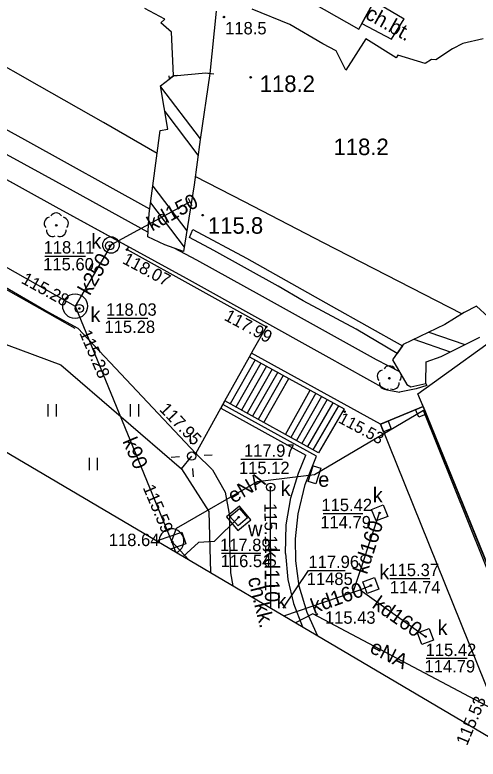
# Model space of a CAD drawing. Extents: x 6434771 to 6436222, y 5663454 to 5664782.
# Drawn here: x 6435128.78 to 6435156.83, y 5663851.95 to 5663897 of the extents above; entities that cross this region are included whole.
import ezdxf

# ---------------------------------------------------------------- set-up
doc = ezdxf.new("R2010")
doc.units = 0
for name, color, linetype in [('Warstwa 10', 7, 'Continuous'), ('Warstwa 11', 7, 'Continuous'), ('Warstwa 12', 7, 'Continuous'), ('Warstwa 13', 7, 'Continuous'), ('Warstwa 14', 7, 'Continuous'), ('Warstwa 15', 7, 'Continuous'), ('Warstwa 2', 7, 'Continuous'), ('Warstwa 20', 7, 'Continuous'), ('Warstwa 21', 7, 'Continuous'), ('Warstwa 25', 7, 'Continuous'), ('Warstwa 33', 7, 'Continuous'), ('Warstwa 34', 7, 'Continuous'), ('Warstwa 36', 7, 'Continuous'), ('Warstwa 4', 7, 'Continuous'), ('Warstwa 5', 7, 'Continuous'), ('Warstwa 51', 7, 'Continuous'), ('Warstwa 6', 7, 'Continuous'), ('Warstwa 63', 7, 'Continuous'), ('Warstwa 7', 7, 'Continuous'), ('Warstwa 8', 7, 'Continuous'), ('Warstwa 9', 7, 'Continuous')]:
    doc.layers.add(name, color=color, linetype=linetype)

msp = doc.modelspace()

# ---------------------------------------------------------------- linework, layer by layer
at = {"layer": 'Warstwa 10'}
for p, q in [((6435142.994, 5663876.299), (6435143.235, 5663876.736)), ((6435141.488, 5663873.637), (6435141.246, 5663873.2)), ((6435153.412, 5663873.523), (6435153.602, 5663873.061))]:
    msp.add_line(p, q, dxfattribs=at)
for points in [[(6435153.507, 5663873.292), (6435150.914, 5663872.223), (6435143.115, 5663876.518)], [(6435147.13, 5663859.403), (6435146.485, 5663860.816), (6435146.004, 5663862.422), (6435145.793, 5663863.944), (6435145.769, 5663865.275), (6435145.927, 5663866.803), (6435146.359, 5663868.568), (6435147.04, 5663870.28), (6435141.367, 5663873.418)]]:
    msp.add_lwpolyline(points, dxfattribs=at)
at = {"layer": 'Warstwa 11'}
for centre in [(6435131.287, 5663884.261), (6435151.457, 5663875.007)]:
    msp.add_circle(centre, 0.05, dxfattribs=at)
for centre, start, end in [((6435130.93, 5663884.377), 102.1471, 221.8529), ((6435131.287, 5663884.636), 30.1471, 149.8529), ((6435131.644, 5663884.377), 318.1471, 77.8529), ((6435131.067, 5663883.958), 174.1471, 293.8529), ((6435131.507, 5663883.958), 246.1471, 5.8529), ((6435151.457, 5663875.382), 30.1471, 149.8529), ((6435151.1, 5663875.123), 102.1471, 221.8529), ((6435151.814, 5663875.123), 318.1471, 77.8529), ((6435151.237, 5663874.704), 174.1471, 293.8529), ((6435151.677, 5663874.704), 246.1471, 5.8529)]:
    msp.add_arc(centre, 0.375, start, end, dxfattribs=at)
at = {"layer": 'Warstwa 12'}
for points in [[(6435108.807, 5663889.393), (6435110.143, 5663887.347), (6435112.271, 5663885.531), (6435114.725, 5663881.731), (6435120.207, 5663880.235), (6435124.207, 5663878.536), (6435131.565, 5663875.807), (6435138.86, 5663869.529), (6435140.529, 5663866.938), (6435140.627, 5663863.24)], [(6435184.91, 5663855.561), (6435183.535, 5663853.048), (6435177.651, 5663856.079), (6435167.265, 5663854.854), (6435160.708, 5663855.184), (6435153.514, 5663873.042), (6435146.921, 5663869.156)], [(6435138.86, 5663869.529), (6435139.489, 5663870.291)], [(6435146.921, 5663869.156), (6435143.461, 5663868.733), (6435138.556, 5663865.902), (6435138.267, 5663865.146)], [(6435142.335, 5663866.596), (6435140.856, 5663865.114), (6435139.896, 5663865.066), (6435138.961, 5663864.223)], [(6435173.86, 5663853.434), (6435170.253, 5663855.498), (6435167.725, 5663854.849), (6435160.837, 5663855.112), (6435160.319, 5663856.098), (6435157.676, 5663855), (6435146.824, 5663860.742), (6435145.767, 5663860.207)]]:
    msp.add_lwpolyline(points, dxfattribs=at)
at = {"layer": 'Warstwa 13'}
for centre in [(6435141.435, 5663896.867), (6435143.056, 5663893.221), (6435150.809, 5663888.904), (6435140.152, 5663884.876)]:
    msp.add_circle(centre, 0.045, dxfattribs=at)
at = {"layer": 'Warstwa 14'}
for p, q in [((6435130.602, 5663882.402), (6435133.051, 5663882.402)), ((6435136.837, 5663878.625), (6435134.399, 5663878.625)), ((6435144.988, 5663870.088), (6435142.455, 5663870.088)), ((6435149.849, 5663866.798), (6435147.44, 5663866.798)), ((6435141.297, 5663864.416), (6435143.671, 5663864.416)), ((6435153.904, 5663862.864), (6435151.495, 5663862.864)), ((6435153.69, 5663858.053), (6435156.158, 5663858.053))]:
    msp.add_line(p, q, dxfattribs=at)
msp.add_lwpolyline([(6435145.034, 5663861.094), (6435146.558, 5663863.364), (6435148.773, 5663863.364)], dxfattribs=at)
for centre in [(6435134.513, 5663883.022), (6435132.676, 5663879.224), (6435132.676, 5663879.224), (6435132.676, 5663879.224), (6435144.267, 5663868.413), (6435144.267, 5663868.413), (6435142.335, 5663866.596), (6435150.869, 5663866.853), (6435138.307, 5663865.091), (6435138.307, 5663865.091), (6435150.335, 5663862.459), (6435153.648, 5663859.369)]:
    msp.add_circle(centre, 0.045, dxfattribs=at)
at = {"layer": 'Warstwa 15'}
msp.add_lwpolyline([(6435141.595, 5663866.625), (6435142.282, 5663865.783), (6435143.073, 5663866.427), (6435142.386, 5663867.27)], close=True, dxfattribs=at)
for centre, radius in [((6435134.603, 5663883.071), 0.5), ((6435132.428, 5663879.367), 0.75)]:
    msp.add_circle(centre, radius, dxfattribs=at)
msp.add_arc((6435138.267, 5663865.146), 0.75, 293.3247, 185.5888, dxfattribs=at)
at = {"layer": 'Warstwa 2'}
for points in [[(6435136.841, 5663883.855), (6435132.34, 5663886.317), (6435126.334, 5663889.598), (6435120.651, 5663892.804), (6435115.769, 5663895.537), (6435113.571, 5663896.704), (6435112.723, 5663897.229), (6435112.059, 5663897.743), (6435111.404, 5663898.379), (6435110.621, 5663899.223), (6435110.099, 5663899.936), (6435109.612, 5663900.744), (6435109.061, 5663902.1), (6435108.896, 5663902.8), (6435108.676, 5663904.082), (6435108.611, 5663905.156), (6435108.628, 5663905.871), (6435108.766, 5663907.14), (6435109.077, 5663908.331), (6435109.408, 5663909.13), (6435110.204, 5663910.819), (6435110.872, 5663912.076), (6435111.121, 5663912.566)], [(6435112.037, 5663912.108), (6435111.427, 5663911.07), (6435111.003, 5663910.282), (6435110.727, 5663909.74), (6435110.176, 5663908.442), (6435110.005, 5663907.917), (6435109.829, 5663907.098), (6435109.738, 5663906.07), (6435109.744, 5663905.11), (6435109.904, 5663903.89), (6435110.172, 5663902.978), (6435110.603, 5663901.909), (6435111.217, 5663900.833), (6435111.945, 5663899.803), (6435113.074, 5663898.821), (6435114.499, 5663897.8), (6435116.203, 5663896.763), (6435122.476, 5663893.235), (6435129.372, 5663889.464), (6435136.942, 5663885.25)], [(6435142.442, 5663905.985), (6435140.003, 5663901.666), (6435142.571, 5663900.152), (6435149.604, 5663896.131), (6435152.019, 5663900.474), (6435145.55, 5663904.226), (6435142.623, 5663905.89), (6435142.442, 5663905.985)], [(6435107.501, 5663901.984), (6435108.448, 5663900.284), (6435109.003, 5663899.26), (6435109.465, 5663898.566), (6435110.151, 5663897.736), (6435110.961, 5663896.968), (6435111.989, 5663896.222), (6435113.373, 5663895.367), (6435117.578, 5663893.008), (6435123.816, 5663889.49), (6435131.251, 5663885.371), (6435139.162, 5663881.056), (6435147.618, 5663876.367), (6435151.313, 5663874.294), (6435152.081, 5663874.161)], [(6435139.555, 5663884.012), (6435142.802, 5663882.264), (6435147.923, 5663879.384), (6435152.244, 5663876.974), (6435151.921, 5663876.51), (6435149.453, 5663877.968), (6435146.236, 5663879.694), (6435144.724, 5663880.577), (6435140.823, 5663882.743), (6435139.358, 5663883.518), (6435139.555, 5663884.012)], [(6435138.4, 5663882.889), (6435139.785, 5663882.181), (6435143.751, 5663879.971), (6435150.654, 5663876.139), (6435152.061, 5663875.41)]]:
    msp.add_lwpolyline(points, dxfattribs=at)
msp.add_circle((6435139.489, 5663870.291), 0.25, dxfattribs=at)
at = {"layer": 'Warstwa 20'}
msp.add_line((6435139.269, 5663885.894), (6435139.501, 5663885.452), dxfattribs=at)
at = {"layer": 'Warstwa 21'}
msp.add_lwpolyline([(6435146.532, 5663868.755), (6435146.834, 5663869.708), (6435147.31, 5663869.557), (6435147.008, 5663868.604), (6435146.532, 5663868.755)], dxfattribs=at)
at = {"layer": 'Warstwa 25'}
for centre in [(6435135.57, 5663882.789), (6435144.014, 5663878.117), (6435148.745, 5663872.982), (6435139.731, 5663870.448), (6435147.062, 5663860.723)]:
    msp.add_circle(centre, 0.045, dxfattribs=at)
at = {"layer": 'Warstwa 33'}
for p, q in [((6435150.914, 5663872.223), (6435153.507, 5663873.292)), ((6435153.507, 5663873.292), (6435160.373, 5663856.368)), ((6435150.914, 5663872.223), (6435157.749, 5663855.309))]:
    msp.add_line(p, q, dxfattribs=at)
for points in [[(6435153.507, 5663873.292), (6435153.695, 5663872.828), (6435153.231, 5663872.64), (6435153.043, 5663873.104)], [(6435150.914, 5663872.223), (6435151.376, 5663872.413), (6435151.566, 5663871.951), (6435151.104, 5663871.761)]]:
    msp.add_lwpolyline(points, close=True, dxfattribs=at)
at = {"layer": 'Warstwa 34'}
msp.add_lwpolyline([(6435160.373, 5663856.368), (6435153.507, 5663873.292), (6435153.176, 5663874.056), (6435159.169, 5663878.384)], dxfattribs=at)
at = {"layer": 'Warstwa 36'}
for p, q in [((6435143.334, 5663876.112), (6435141.825, 5663873.45)), ((6435143.674, 5663875.925), (6435142.164, 5663873.263)), ((6435144.013, 5663875.738), (6435142.502, 5663873.076)), ((6435144.354, 5663875.549), (6435142.841, 5663872.889)), ((6435144.694, 5663875.362), (6435143.179, 5663872.702)), ((6435145.034, 5663875.175), (6435143.517, 5663872.514)), ((6435143.855, 5663872.327), (6435145.373, 5663874.988)), ((6435145.164, 5663871.602), (6435146.657, 5663874.282)), ((6435147.001, 5663874.092), (6435145.498, 5663871.418)), ((6435147.346, 5663873.902), (6435145.832, 5663871.233)), ((6435147.689, 5663873.713), (6435146.165, 5663871.048)), ((6435148.033, 5663873.524), (6435146.499, 5663870.864)), ((6435148.378, 5663873.334), (6435146.832, 5663870.679))]:
    msp.add_line(p, q, dxfattribs=at)
msp.add_lwpolyline([(6435142.994, 5663876.299), (6435145.373, 5663874.988), (6435146.657, 5663874.282), (6435148.721, 5663873.145), (6435147.166, 5663870.495), (6435145.164, 5663871.602), (6435143.855, 5663872.327), (6435141.488, 5663873.637)], close=True, dxfattribs=at)
at = {"layer": 'Warstwa 4'}
for points in [[(6435130.3, 5663879.216), (6435120.139, 5663884.93)], [(6435132.424, 5663878.018), (6435130.3, 5663879.216)], [(6435139.439, 5663871.039), (6435139.406, 5663871.538)], [(6435138.741, 5663870.241), (6435138.242, 5663870.208)], [(6435140.237, 5663870.341), (6435140.736, 5663870.374)], [(6435139.539, 5663869.543), (6435139.572, 5663869.044)], [(6435137.522, 5663865.072), (6435137.476, 5663865.206), (6435138.898, 5663865.686), (6435139.138, 5663864.976), (6435138.214, 5663864.664)]]:
    msp.add_lwpolyline(points, dxfattribs=at)
for points in [[(6435141.806, 5663866.634), (6435142.373, 5663867.125), (6435142.864, 5663866.558), (6435142.297, 5663866.067)], [(6435150.655, 5663866.368), (6435150.384, 5663867.067), (6435151.083, 5663867.338), (6435151.354, 5663866.639)], [(6435150.111, 5663861.978), (6435149.854, 5663862.683), (6435150.559, 5663862.94), (6435150.816, 5663862.235)], [(6435153.424, 5663858.888), (6435153.167, 5663859.593), (6435153.872, 5663859.85), (6435154.129, 5663859.145)]]:
    msp.add_lwpolyline(points, close=True, dxfattribs=at)
for centre in [(6435134.513, 5663883.022), (6435132.676, 5663879.224), (6435144.267, 5663868.413)]:
    msp.add_circle(centre, 0.25, dxfattribs=at)
at = {"layer": 'Warstwa 5'}
for p, q in [((6435115.44, 5663887.893), (6435130.784, 5663879.017)), ((6435130.784, 5663879.017), (6435132.592, 5663878.025)), ((6435132.592, 5663878.025), (6435139.731, 5663870.448)), ((6435130.791, 5663872.689), (6435130.791, 5663873.439)), ((6435131.291, 5663872.689), (6435131.291, 5663873.439)), ((6435135.791, 5663872.689), (6435135.791, 5663873.439)), ((6435136.291, 5663872.689), (6435136.291, 5663873.439)), ((6435139.731, 5663870.448), (6435140.739, 5663869.456)), ((6435133.291, 5663869.439), (6435133.291, 5663870.189)), ((6435133.791, 5663869.439), (6435133.791, 5663870.189)), ((6435140.739, 5663869.456), (6435141.513, 5663868.116)), ((6435141.513, 5663868.116), (6435141.776, 5663866.683)), ((6435141.776, 5663866.683), (6435141.776, 5663865.093)), ((6435141.776, 5663865.093), (6435141.834, 5663863.222)), ((6435141.834, 5663863.222), (6435141.972, 5663862.446))]:
    msp.add_line(p, q, dxfattribs=at)
at = {"layer": 'Warstwa 51'}
for p, q in [((6435137.602, 5663892.645), (6435140, 5663889.502)), ((6435137.856, 5663891.141), (6435139.866, 5663888.506)), ((6435137.128, 5663886.626), (6435139.192, 5663883.918)), ((6435136.993, 5663885.631), (6435139.041, 5663882.946)), ((6435153.84, 5663877.8), (6435156.022, 5663877.038)), ((6435152.937, 5663877.363), (6435155.13, 5663876.598))]:
    msp.add_line(p, q, dxfattribs=at)
for points in [[(6435137.395, 5663888.609), (6435134.145, 5663890.474), (6435130.262, 5663892.684), (6435120.264, 5663898.393), (6435115.044, 5663901.454), (6435114.442, 5663901.909), (6435114.134, 5663902.252), (6435113.907, 5663902.621), (6435113.672, 5663903.161), (6435113.581, 5663903.671), (6435113.594, 5663904.074), (6435113.781, 5663904.79), (6435114.9, 5663908.013), (6435117.036, 5663914.186), (6435117.216, 5663916.458)], [(6435138.377, 5663893.318), (6435138.259, 5663895.947), (6435137.616, 5663896.525), (6435137.869, 5663896.742), (6435136.657, 5663897.377)], [(6435157.137, 5663895.549), (6435155.913, 5663895.274), (6435155.279, 5663894.951), (6435154.261, 5663894.284), (6435154.001, 5663894.297), (6435153.628, 5663894.061), (6435151.974, 5663894.551), (6435151.872, 5663894.403), (6435150.036, 5663895.545), (6435148.823, 5663893.659), (6435148.227, 5663894.817), (6435147.432, 5663895.236), (6435145.436, 5663896.421), (6435143.157, 5663897.338)], [(6435140.975, 5663897.225), (6435140.585, 5663893.459)], [(6435138.378, 5663893.306), (6435140.336, 5663893.485), (6435140.583, 5663893.459), (6435139.991, 5663889.446), (6435139.628, 5663886.72), (6435138.999, 5663882.678), (6435137.861, 5663883.075), (6435136.823, 5663883.558), (6435136.906, 5663884.98), (6435137.581, 5663890), (6435138.036, 5663890.075), (6435137.592, 5663892.704), (6435138.378, 5663893.306)], [(6435138.627, 5663893.329), (6435138.378, 5663893.306), (6435138.135, 5663893.12), (6435138.126, 5663893.307)], [(6435140.336, 5663893.485), (6435140.833, 5663893.433)], [(6435155.85, 5663878.903), (6435147.461, 5663883.196), (6435142.69, 5663885.676), (6435139.693, 5663887.211)], [(6435157.443, 5663878.724), (6435156.731, 5663879.373), (6435155.996, 5663878.992), (6435154.807, 5663878.266), (6435152.302, 5663877.056), (6435151.651, 5663876.124), (6435152.513, 5663874.624), (6435152.751, 5663874.481), (6435153.664, 5663874.68), (6435153.679, 5663875.99), (6435154.584, 5663876.329), (6435156.938, 5663877.49)]]:
    msp.add_lwpolyline(points, dxfattribs=at)
at = {"layer": 'Warstwa 6'}
msp.add_lwpolyline([(6435153.664, 5663874.68), (6435153.732, 5663874.559), (6435153.07, 5663874.357), (6435152.08, 5663874.161)], dxfattribs=at)
for centre in [(6435134.513, 5663883.022), (6435132.676, 5663879.224), (6435144.267, 5663868.413), (6435142.335, 5663866.596), (6435150.869, 5663866.853), (6435138.307, 5663865.091), (6435150.335, 5663862.459), (6435153.648, 5663859.369)]:
    msp.add_circle(centre, 0.045, dxfattribs=at)
at = {"layer": 'Warstwa 63'}
msp.add_lwpolyline([(6435677.2, 5663546.629), (6436084.093, 5664236.205), (6435222.122, 5664744.822), (6434815.229, 5664055.245)], close=True, dxfattribs=at)
at = {"layer": 'Warstwa 7'}
msp.add_line((6435139.385, 5663885.673), (6435134.603, 5663883.071), dxfattribs=at)
for points in [[(6435104.272, 5663891.498), (6435108.987, 5663892.651), (6435132.428, 5663879.367)], [(6435134.603, 5663883.071), (6435132.428, 5663879.367)], [(6435132.428, 5663879.367), (6435138.267, 5663865.146)], [(6435144.287, 5663861.08), (6435144.267, 5663868.413)], [(6435149.26, 5663862.052), (6435150.869, 5663866.853)], [(6435138.267, 5663865.146), (6435138.507, 5663864.491)], [(6435138.267, 5663865.146), (6435139.289, 5663864.03)], [(6435149.26, 5663862.052), (6435149.682, 5663862.207)], [(6435149.682, 5663862.207), (6435150.335, 5663862.459)], [(6435149.682, 5663862.207), (6435153.648, 5663859.369)], [(6435145.069, 5663860.619), (6435149.26, 5663862.052)]]:
    msp.add_lwpolyline(points, dxfattribs=at)
at = {"layer": 'Warstwa 8'}
for p, q in [((6435123.816, 5663889.49), (6435131.251, 5663885.371)), ((6435115.44, 5663887.893), (6435130.784, 5663879.017)), ((6435131.251, 5663885.371), (6435135.687, 5663882.952)), ((6435135.57, 5663882.789), (6435135.687, 5663882.952)), ((6435135.57, 5663882.789), (6435144.014, 5663878.117)), ((6435130.784, 5663879.017), (6435132.592, 5663878.025)), ((6435132.592, 5663878.025), (6435139.731, 5663870.448)), ((6435143.235, 5663876.736), (6435144.014, 5663878.117)), ((6435142.994, 5663876.299), (6435143.115, 5663876.518)), ((6435143.115, 5663876.518), (6435143.235, 5663876.736)), ((6435141.488, 5663873.637), (6435142.994, 5663876.299)), ((6435141.246, 5663873.2), (6435141.367, 5663873.418)), ((6435141.367, 5663873.418), (6435141.488, 5663873.637)), ((6435139.731, 5663870.448), (6435141.246, 5663873.2))]:
    msp.add_line(p, q, dxfattribs=at)
at = {"layer": 'Warstwa 9'}
for p, q in [((6435149.792, 5663896.469), (6435150.544, 5663897.822)), ((6435150.544, 5663897.822), (6435152.354, 5663896.751)), ((6435149.792, 5663896.469), (6435151.593, 5663895.521)), ((6435151.593, 5663895.521), (6435152.354, 5663896.751)), ((6435139.731, 5663870.448), (6435141.246, 5663873.2)), ((6435141.246, 5663873.2), (6435146.4, 5663870.348)), ((6435139.731, 5663870.448), (6435140.739, 5663869.456)), ((6435145.947, 5663869.253), (6435146.4, 5663870.348)), ((6435140.739, 5663869.456), (6435141.513, 5663868.116)), ((6435145.499, 5663867.758), (6435145.947, 5663869.253)), ((6435141.513, 5663868.116), (6435141.776, 5663866.683)), ((6435145.199, 5663866.132), (6435145.499, 5663867.758)), ((6435141.776, 5663866.683), (6435141.776, 5663865.093)), ((6435145.168, 5663864.392), (6435145.199, 5663866.132)), ((6435141.776, 5663865.093), (6435141.834, 5663863.222)), ((6435145.168, 5663864.392), (6435145.309, 5663862.82)), ((6435141.834, 5663863.222), (6435141.972, 5663862.446)), ((6435145.309, 5663862.82), (6435145.652, 5663861.376)), ((6435145.652, 5663861.376), (6435146.198, 5663859.953))]:
    msp.add_line(p, q, dxfattribs=at)

# ---------------------------------------------------------------- texts
at = {"layer": 'Warstwa 13'}
for s, height, p in [('118.5', 0.75, (6435141.511, 5663895.817)), ('118.2', 1, (6435143.605, 5663892.33)), ('118.2', 1, (6435148.074, 5663888.509)), ('115.8', 1, (6435140.47, 5663883.751))]:
    msp.add_text(s, height=height, dxfattribs=at).set_placement(p)
for rotation, p in [(30.6876, (6435142.009, 5663867.405)), (332.8083, (6435150.204, 5663858.439))]:
    msp.add_text('eNA', height=0.9, rotation=rotation, dxfattribs=at).set_placement(p)
at = {"layer": 'Warstwa 14'}
for s, p in [('115.60', (6435130.496, 5663881.531)), ('115.28', (6435134.207, 5663877.744)), ('115.12', (6435142.349, 5663869.206)), ('114.79', (6435147.274, 5663865.917)), ('116.54', (6435141.241, 5663863.57)), ('11485', (6435146.452, 5663862.489)), ('114.74', (6435151.484, 5663861.982)), ('114.79', (6435153.584, 5663857.197))]:
    msp.add_text(s, height=0.75, dxfattribs=at).set_placement(p)
for s, rotation, p in [('115.28', 331.1524, (6435129.112, 5663880.797)), ('115.28', 293.0106, (6435132.672, 5663877.746)), ('115.59', 293.0106, (6435136.515, 5663868.384)), ('115.11', 270.8543, (6435143.882, 5663867.437))]:
    msp.add_text(s, height=0.75, rotation=rotation, dxfattribs=at).set_placement(p)
at = {"layer": 'Warstwa 21'}
msp.add_text('e', height=0.9, dxfattribs=at).set_placement((6435147.149, 5663868.432))
at = {"layer": 'Warstwa 25'}
for s, height, rotation, p in [('118.07', 0.75, 331.7368, (6435135.242, 5663881.991)), ('117.99', 0.75, 331.7368, (6435141.398, 5663878.558)), ('117.95', 0.75, 313.9866, (6435137.486, 5663873.086)), ('115.53', 0.712, 331.8514, (6435148.313, 5663872.353)), ('115.53', 0.75, 67.5059, (6435156.156, 5663852.722))]:
    msp.add_text(s, height=height, rotation=rotation, dxfattribs=at).set_placement(p)
msp.add_text('115.43', height=0.75, dxfattribs=at).set_placement((6435147.554, 5663860.145))
at = {"layer": 'Warstwa 5'}
for s, p in [('k', (6435133.411, 5663882.855)), ('k', (6435133.359, 5663878.402)), ('k', (6435144.874, 5663867.881)), ('k', (6435150.455, 5663867.486)), ('w', (6435142.9, 5663865.445)), ('k', (6435150.851, 5663862.825)), ('k', (6435144.628, 5663861.079)), ('k', (6435154.375, 5663859.466))]:
    msp.add_text(s, height=0.9, dxfattribs=at).set_placement(p)
at = {"layer": 'Warstwa 6'}
for s, p in [('118.11', (6435130.52, 5663882.553)), ('118.03', (6435134.3, 5663878.788)), ('117.97', (6435142.652, 5663870.248)), ('115.42', (6435147.341, 5663866.961)), ('118.64', (6435134.468, 5663864.846)), ('117.89', (6435141.199, 5663864.541)), ('117.96', (6435146.555, 5663863.516)), ('115.37', (6435151.397, 5663863.028)), ('115.42', (6435153.651, 5663858.19))]:
    msp.add_text(s, height=0.75, dxfattribs=at).set_placement(p)
at = {"layer": 'Warstwa 7'}
for s, rotation, p in [('kd150', 28.2869, (6435137.082, 5663883.881)), ('k250', 60.2694, (6435133.317, 5663879.963)), ('k90', 293.0106, (6435135.284, 5663871.197)), ('kd160', 72.1755, (6435150.098, 5663863.09)), ('kd110', 270.8543, (6435143.88, 5663864.719)), ('kd160', 19.5722, (6435146.882, 5663860.747)), ('kd160', 325.102, (6435150.352, 5663861.155))]:
    msp.add_text(s, height=0.9, rotation=rotation, dxfattribs=at).set_placement(p)
at = {"layer": 'Warstwa 9'}
for s, rotation, p in [('ch.bt.', 330.6539, (6435149.933, 5663896.818)), ('ch.kk.', 284.0381, (6435142.877, 5663862.872))]:
    msp.add_text(s, height=0.9, rotation=rotation, dxfattribs=at).set_placement(p)

doc.saveas('drawing.dxf')
